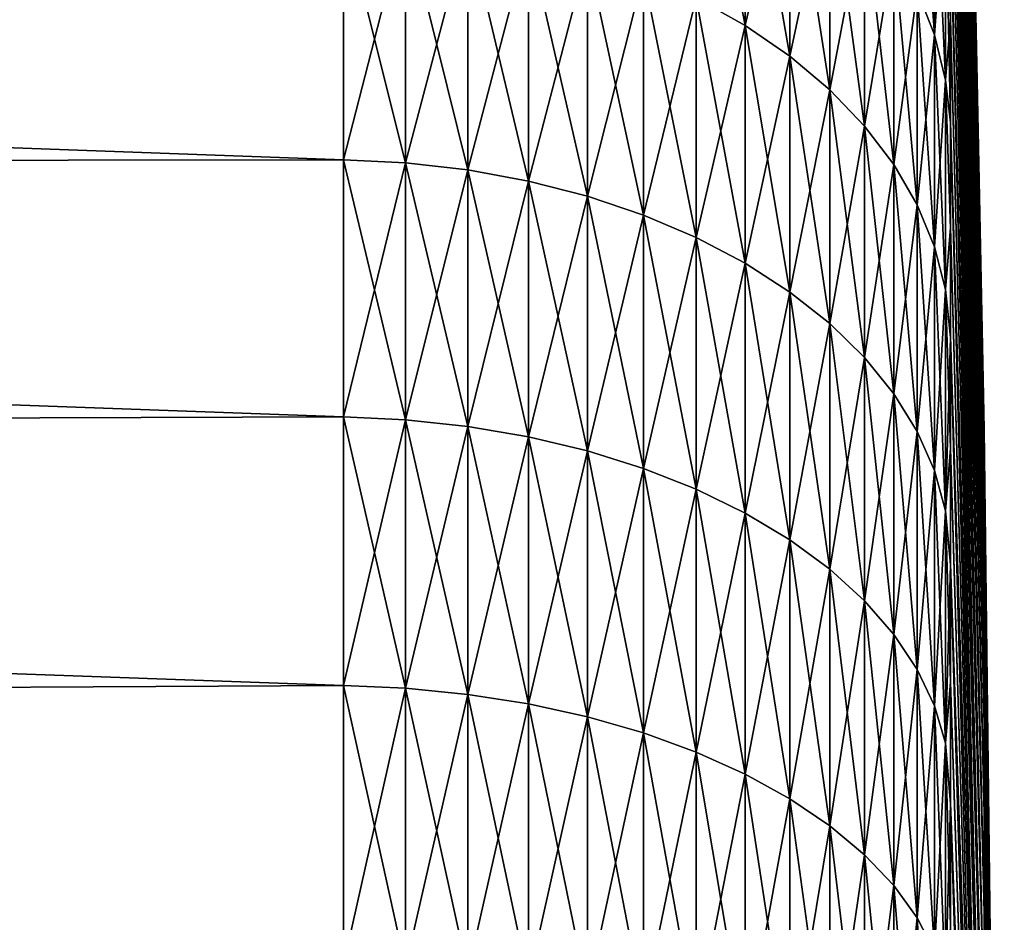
# Model space of a CAD drawing. Header units: metres. Extents: x -2 to 85, y -75 to 96.
# Tile 263 of 444: x 29.12 to 31.48, y -31.13 to -28.96. Entities that reach past the tile are written whole.
import ezdxf

# ---------------------------------------------------------------- set-up
doc = ezdxf.new("R2010")
doc.units = ezdxf.units.M
doc.layers.add('solid_20204500', color=7, linetype='CONTINUOUS')

msp = doc.modelspace()

# ---------------------------------------------------------------- linework, layer by layer
at = {"layer": 'solid_20204500'}
for points in [[(31.435064, -29.941954), (31.354048, -25.925304, -0.363259), (31.354048, -25.919838, 0.001616)], [(31.435064, -29.941954), (31.354048, -25.919838, 0.001616), (31.354048, -25.925394, 0.366489)], [(31.435064, -29.956656, -0.486533), (31.354048, -25.94179, -0.727802), (31.354048, -25.925304, -0.363259)], [(31.435064, -29.956656, -0.486533), (31.354048, -25.925304, -0.363259), (31.435064, -29.941954)], [(31.435064, -29.956656, 0.486533), (31.354048, -25.925394, 0.366489), (31.354048, -25.941969, 0.731029)], [(31.435064, -29.941954), (31.354048, -25.925394, 0.366489), (31.435064, -29.956656, 0.486533)], [(31.435064, -29.956656, -0.486533), (31.354048, -25.969278, -1.091681), (31.354048, -25.94179, -0.727802)], [(31.435064, -29.956656, 0.486533), (31.354048, -25.941969, 0.731029), (31.354048, -25.969547, 1.094901)], [(31.435064, -30.000706, -0.97129), (31.35405, -26.007746, -1.454564), (31.354048, -25.969278, -1.091681)], [(31.435064, -30.000706, -0.97129), (31.354048, -25.969278, -1.091681), (31.435064, -29.956656, -0.486533)], [(31.435064, -30.000706, 0.97129), (31.354048, -25.969547, 1.094901), (31.354048, -26.008102, 1.457774)], [(31.435064, -29.956656, 0.486533), (31.354048, -25.969547, 1.094901), (31.435064, -30.000706, 0.97129)], [(31.435064, -30.000706, 0.97129), (31.354048, -26.008102, 1.457774), (31.354048, -26.0576, 1.819318)], [(31.435064, -30.000706, -0.97129), (31.35405, -26.057156, -1.81612), (31.35405, -26.007746, -1.454564)], [(31.435064, -30.073946, 1.452503), (31.354048, -26.0576, 1.819318), (31.354048, -26.117996, 2.179201)], [(31.435064, -30.000706, 0.97129), (31.354048, -26.0576, 1.819318), (31.435064, -30.073946, 1.452503)], [(31.435064, -30.073946, -1.452503), (31.35405, -26.117462, -2.176018), (31.35405, -26.057156, -1.81612)], [(31.435064, -30.073946, -1.452503), (31.35405, -26.057156, -1.81612), (31.435064, -30.000706, -0.97129)], [(31.435064, -30.073946, 1.452503), (31.354048, -26.117996, 2.179201), (31.354048, -26.189234, 2.537096)], [(31.435064, -30.073946, -1.452503), (31.35405, -26.188612, -2.53393), (31.35405, -26.117462, -2.176018)], [(31.435064, -30.176105, 1.928417), (31.354048, -26.189234, 2.537096), (31.354048, -26.27125, 2.892675)], [(31.435064, -30.073946, 1.452503), (31.354048, -26.189234, 2.537096), (31.435064, -30.176105, 1.928417)], [(31.435064, -30.176105, -1.928417), (31.35405, -26.270542, -2.88953), (31.35405, -26.188612, -2.53393)], [(31.435064, -30.176105, -1.928417), (31.35405, -26.188612, -2.53393), (31.435064, -30.073946, -1.452503)], [(31.435064, -30.176105, 1.928417), (31.354048, -26.27125, 2.892675), (31.354048, -26.363968, 3.245616)], [(31.435064, -30.176105, -1.928417), (31.35405, -26.363173, -3.242493), (31.35405, -26.270542, -2.88953)], [(31.435064, -30.306814, 2.397293), (31.354048, -26.363968, 3.245616), (31.354048, -26.467304, 3.595595)], [(31.435064, -30.176105, 1.928417), (31.354048, -26.363968, 3.245616), (31.435064, -30.306814, 2.397293)], [(31.435064, -30.306814, -2.397293), (31.35405, -26.466423, -3.592497), (31.35405, -26.363173, -3.242493)], [(31.435064, -30.306814, -2.397293), (31.35405, -26.363173, -3.242493), (31.435064, -30.176105, -1.928417)], [(31.435064, -30.306814, 2.397293), (31.354048, -26.467304, 3.595595), (31.354048, -26.581165, 3.942293)], [(31.435064, -30.306814, -2.397293), (31.35405, -26.580198, -3.939223), (31.35405, -26.466423, -3.592497)], [(31.435064, -30.465595, 2.857423), (31.354048, -26.581165, 3.942293), (31.354048, -26.705444, 4.285393)], [(31.435064, -30.306814, 2.397293), (31.354048, -26.581165, 3.942293), (31.435064, -30.465595, 2.857423)], [(31.435064, -30.465595, -2.857423), (31.35405, -26.704395, -4.282354), (31.35405, -26.580198, -3.939223)], [(31.435064, -30.465595, -2.857423), (31.35405, -26.580198, -3.939223), (31.435064, -30.306814, -2.397293)], [(31.435064, -30.465595, 2.857423), (31.354048, -26.705444, 4.285393), (31.354048, -26.840031, 4.624584)], [(31.435064, -30.465595, -2.857423), (31.35405, -26.838898, -4.621578), (31.35405, -26.704395, -4.282354)], [(31.435064, -30.651869, 3.307125), (31.354048, -26.840031, 4.624584), (31.354048, -26.9848, 4.959554)], [(31.435064, -30.465595, 2.857423), (31.354048, -26.840031, 4.624584), (31.435064, -30.651869, 3.307125)], [(31.435064, -30.651869, -3.307125), (31.35405, -26.983585, -4.956583), (31.35405, -26.838898, -4.621578)], [(31.435064, -30.651869, -3.307125), (31.35405, -26.838898, -4.621578), (31.435064, -30.465595, -2.857423)], [(31.435064, -30.651869, 3.307125), (31.354048, -26.9848, 4.959554), (31.354046, -27.139622, 5.289999)], [(31.435064, -30.651869, -3.307125), (31.35405, -27.138325, -5.287067), (31.35405, -26.983585, -4.956583)], [(31.435064, -30.864954, 3.744761), (31.354046, -27.139622, 5.289999), (31.354046, -27.304352, 5.615618)], [(31.435064, -30.651869, 3.307125), (31.354046, -27.139622, 5.289999), (31.435064, -30.864954, 3.744761)], [(31.435064, -30.864954, -3.744761), (31.35405, -27.302977, -5.612725), (31.35405, -27.138325, -5.287067)], [(31.435064, -30.864954, -3.744761), (31.35405, -27.138325, -5.287067), (31.435064, -30.651869, -3.307125)], [(31.435064, -30.864954, 3.744761), (31.354046, -27.304352, 5.615618), (31.354046, -27.478844, 5.936111)], [(31.435064, -30.864954, -3.744761), (31.35405, -27.47739, -5.933262), (31.35405, -27.302977, -5.612725)], [(31.435064, -31.104074, 4.168732), (31.354046, -27.478844, 5.936111), (31.354046, -27.662935, 6.251189)], [(31.435064, -30.864954, 3.744761), (31.354046, -27.478844, 5.936111), (31.435064, -31.104074, 4.168732)], [(31.435064, -31.104074, -4.168732), (31.35405, -27.661404, -6.248384), (31.35405, -27.47739, -5.933262)], [(31.435064, -31.104074, -4.168732), (31.35405, -27.47739, -5.933262), (31.435064, -30.864954, -3.744761)], [(31.435064, -31.104074, 4.168732), (31.354046, -27.662935, 6.251189), (31.354046, -27.856461, 6.560562)], [(31.435064, -31.104074, -4.168732), (31.35405, -27.854853, -6.557805), (31.35405, -27.661404, -6.248384)], [(31.435064, -31.368359, 4.577492), (31.354046, -27.856461, 6.560562), (31.354046, -28.05924, 6.863949)], [(31.435064, -31.104074, 4.168732), (31.354046, -27.856461, 6.560562), (31.435064, -31.368359, 4.577492)], [(31.435064, -31.368359, -4.577492), (31.35405, -28.05756, -6.861241), (31.35405, -27.854853, -6.557805)], [(31.435064, -31.368359, -4.577492), (31.35405, -27.854853, -6.557805), (31.435064, -31.104074, -4.168732)], [(31.435064, -31.368359, 4.577492), (31.354046, -28.05924, 6.863949), (31.354046, -28.271093, 7.161072)], [(31.435064, -31.368359, -4.577492), (31.35405, -28.269339, -7.158417), (31.35405, -28.05756, -6.861241)], [(31.435064, -31.656839, 4.969549), (31.354046, -28.271093, 7.161072), (31.354046, -28.491821, 7.451661)], [(31.435064, -31.368359, 4.577492), (31.354046, -28.271093, 7.161072), (31.435064, -31.656839, 4.969549)], [(31.435064, -31.656839, -4.969549), (31.35405, -28.489998, -7.44906), (31.35405, -28.269339, -7.158417)], [(31.435064, -31.656839, -4.969549), (31.35405, -28.269339, -7.158417), (31.435064, -31.368359, -4.577492)], [(30.74312, -28.905672, -9.639314), (30.743124, -28.360577, -9.094214), (30.860893, -28.971666, -9.569363)], [(30.743124, -28.360577, -9.094214), (30.860897, -28.430527, -9.028219), (30.860893, -28.971666, -9.569363)], [(31.274393, -28.887793, -8.596814), (31.274399, -28.403341, -8.05244), (31.316059, -28.994156, -8.496466)], [(31.274399, -28.403341, -8.05244), (31.316063, -28.51536, -7.958446), (31.316059, -28.994156, -8.496466)], [(30.743172, -28.905672, 9.639581), (30.860943, -28.971666, 9.56963), (30.860945, -28.430527, 9.028486)], [(30.860893, -28.971666, -9.569363), (30.860897, -28.430527, -9.028219), (30.968325, -29.045506, -9.491099)], [(30.860897, -28.430527, -9.028219), (30.968328, -28.508791, -8.954381), (30.968325, -29.045506, -9.491099)], [(30.860945, -28.430527, 9.028486), (30.860943, -28.971666, 9.56963), (30.968376, -28.508791, 8.954648)], [(31.435064, -31.656839, 4.969549), (31.354046, -28.491821, 7.451661), (31.354046, -28.721228, 7.73545)], [(31.435064, -31.656839, -4.969549), (31.35405, -28.719334, -7.732906), (31.35405, -28.489998, -7.44906)], [(30.860943, -28.971666, 9.56963), (30.968374, -29.045506, 9.491365), (30.968376, -28.508791, 8.954648)], [(30.968325, -29.045506, -9.491099), (30.968328, -28.508791, -8.954381), (31.064312, -29.126429, -9.405327)], [(30.968328, -28.508791, -8.954381), (31.064316, -28.594564, -8.873459), (31.064312, -29.126429, -9.405327)], [(30.968376, -28.508791, 8.954648), (30.968374, -29.045506, 9.491365), (31.064363, -28.594564, 8.873725)], [(31.274439, -28.887793, 8.597079), (31.316105, -28.994154, 8.49673), (31.316107, -28.51536, 7.95871)], [(31.316059, -28.994156, -8.496466), (31.316063, -28.51536, -7.958446), (31.342707, -29.103041, -8.393739)], [(31.316063, -28.51536, -7.958446), (31.34271, -28.630033, -7.862223), (31.342707, -29.103041, -8.393739)], [(31.316107, -28.51536, 7.95871), (31.316105, -28.994154, 8.49673), (31.342752, -28.630033, 7.862487)], [(30.968374, -29.045506, 9.491365), (31.064362, -29.126429, 9.405592), (31.064363, -28.594564, 8.873725)], [(31.064312, -29.126429, -9.405327), (31.064316, -28.594564, -8.873459), (31.147867, -29.213604, -9.312926)], [(31.064316, -28.594564, -8.873459), (31.147873, -28.686964, -8.786284), (31.147867, -29.213604, -9.312926)], [(31.064363, -28.594564, 8.873725), (31.064362, -29.126429, 9.405592), (31.147919, -28.686964, 8.78655)], [(31.316105, -28.994154, 8.49673), (31.342752, -29.103041, 8.394003), (31.342752, -28.630033, 7.862487)], [(31.35405, -29.203196, -8.279177), (31.342707, -29.103041, -8.393739), (31.34271, -28.630033, -7.862223)], [(31.35405, -28.95714, -8.009696), (31.35405, -29.203196, -8.279177), (31.34271, -28.630033, -7.862223)], [(31.354046, -28.959101, 8.01218), (31.342752, -28.630033, 7.862487), (31.342752, -29.103041, 8.394003)], [(31.354046, -28.959101, 8.01218), (31.354046, -28.721228, 7.73545), (31.342752, -28.630033, 7.862487)], [(13.349999, -28.692514, 10.443992), (29.895063, -29.294537, 10.374872), (29.895065, -28.706022, 9.851143)], [(13.349999, -28.692514, 10.443992), (13.349999, -29.314995, 10.967086), (29.895063, -29.294537, 10.374872)], [(13.349999, -28.692556, -10.443916), (29.895023, -28.705957, -9.851084), (29.89502, -29.294472, -10.37482)], [(13.349999, -29.315035, -10.967005), (13.349999, -28.692556, -10.443916), (29.89502, -29.294472, -10.37482)], [(29.89502, -29.294472, -10.37482), (29.895023, -28.705957, -9.851084), (30.044489, -29.301899, -10.365881)], [(29.895023, -28.705957, -9.851084), (30.044495, -28.713886, -9.842591), (30.044489, -29.301899, -10.365881)], [(29.895065, -28.706022, 9.851143), (29.895063, -29.294537, 10.374872), (30.044548, -28.713886, 9.842862)], [(31.064362, -29.126429, 9.405592), (31.147917, -29.213604, 9.313191), (31.147919, -28.686964, 8.78655)], [(31.147867, -29.213604, -9.312926), (31.147873, -28.686964, -8.786284), (31.218134, -29.306135, -9.214849)], [(31.147873, -28.686964, -8.786284), (31.21814, -28.785044, -8.693752), (31.218134, -29.306135, -9.214849)], [(31.147919, -28.686964, 8.78655), (31.147917, -29.213604, 9.313191), (31.218185, -28.785044, 8.694017)], [(29.895063, -29.294537, 10.374872), (30.044544, -29.301897, 10.366152), (30.044548, -28.713886, 9.842862)], [(30.044489, -29.301899, -10.365881), (30.044495, -28.713886, -9.842591), (30.194143, -29.319176, -10.345291)], [(30.044495, -28.713886, -9.842591), (30.194149, -28.732332, -9.823041), (30.194143, -29.319176, -10.345291)], [(30.044548, -28.713886, 9.842862), (30.044544, -29.301897, 10.366152), (30.194202, -28.732332, 9.823311)], [(30.044544, -29.301897, 10.366152), (30.194199, -29.319176, 10.345561), (30.194202, -28.732332, 9.823311)], [(30.194143, -29.319176, -10.345291), (30.194149, -28.732332, -9.823041), (30.340309, -29.346104, -10.313201)], [(30.194149, -28.732332, -9.823041), (30.340313, -28.76108, -9.79257), (30.340309, -29.346104, -10.313201)], [(30.194202, -28.732332, 9.823311), (30.194199, -29.319176, 10.345561), (30.340366, -28.76108, 9.79284)], [(31.435064, -31.968466, 5.343473), (31.354046, -28.721228, 7.73545), (31.354046, -28.959101, 8.01218)], [(31.435064, -31.656839, 4.969549), (31.354046, -28.721228, 7.73545), (31.435064, -31.968466, 5.343473)], [(31.435064, -31.968466, -5.343473), (31.35405, -28.95714, -8.009696), (31.35405, -28.719334, -7.732906)], [(31.435064, -31.968466, -5.343473), (31.35405, -28.719334, -7.732906), (31.435064, -31.656839, -4.969549)], [(30.194199, -29.319176, 10.345561), (30.340364, -29.346104, 10.31347), (30.340366, -28.76108, 9.79284)], [(30.340309, -29.346104, -10.313201), (30.340313, -28.76108, -9.79257), (30.481482, -29.382404, -10.269939)], [(30.340313, -28.76108, -9.79257), (30.481485, -28.799833, -9.751493), (30.481482, -29.382404, -10.269939)], [(30.340366, -28.76108, 9.79284), (30.340364, -29.346104, 10.31347), (30.481539, -28.799833, 9.751762)], [(30.340364, -29.346104, 10.31347), (30.481537, -29.382404, 10.270208), (30.481539, -28.799833, 9.751762)], [(30.481482, -29.382404, -10.269939), (30.481485, -28.799833, -9.751493), (30.616211, -29.427704, -10.215953)], [(30.481485, -28.799833, -9.751493), (30.616217, -28.848196, -9.700233), (30.616211, -29.427704, -10.215953)], [(30.481539, -28.799833, 9.751762), (30.481537, -29.382404, 10.270208), (30.616268, -28.848196, 9.7005)], [(31.147917, -29.213604, 9.313191), (31.218184, -29.306135, 9.215114), (31.218185, -28.785044, 8.694017)], [(31.218134, -29.306135, -9.214849), (31.21814, -28.785044, -8.693752), (31.274389, -29.403074, -9.1121)], [(31.21814, -28.785044, -8.693752), (31.274393, -28.887793, -8.596814), (31.274389, -29.403074, -9.1121)], [(31.218185, -28.785044, 8.694017), (31.218184, -29.306135, 9.215114), (31.274439, -28.887793, 8.597079)], [(30.481537, -29.382404, 10.270208), (30.616266, -29.427704, 10.216222), (30.616268, -28.848196, 9.7005)], [(30.616211, -29.427704, -10.215953), (30.616217, -28.848196, -9.700233), (30.743114, -29.481541, -10.151795)], [(30.616217, -28.848196, -9.700233), (30.74312, -28.905672, -9.639314), (30.743114, -29.481541, -10.151795)], [(30.616268, -28.848196, 9.7005), (30.616266, -29.427704, 10.216222), (30.743172, -28.905672, 9.639581)], [(31.218184, -29.306135, 9.215114), (31.274437, -29.403074, 9.112365), (31.274439, -28.887793, 8.597079)], [(31.274389, -29.403074, -9.1121), (31.274393, -28.887793, -8.596814), (31.316055, -29.503422, -9.005736)], [(31.274393, -28.887793, -8.596814), (31.316059, -28.994156, -8.496466), (31.316055, -29.503422, -9.005736)], [(31.274439, -28.887793, 8.597079), (31.274437, -29.403074, 9.112365), (31.316105, -28.994154, 8.49673)], [(30.616266, -29.427704, 10.216222), (30.74317, -29.481541, 10.152063), (30.743172, -28.905672, 9.639581)], [(30.743114, -29.481541, -10.151795), (30.74312, -28.905672, -9.639314), (30.860888, -29.543356, -10.078126)], [(30.74312, -28.905672, -9.639314), (30.860893, -28.971666, -9.569363), (30.860888, -29.543356, -10.078126)], [(30.743172, -28.905672, 9.639581), (30.74317, -29.481541, 10.152063), (30.860943, -28.971666, 9.56963)], [(31.354046, -29.205223, 8.2816), (31.354046, -28.959101, 8.01218), (31.342752, -29.103041, 8.394003)], [(31.435064, -31.968466, 5.343473), (31.354046, -28.959101, 8.01218), (31.354046, -29.205223, 8.2816)], [(31.435064, -31.968466, -5.343473), (31.35405, -29.203196, -8.279177), (31.35405, -28.95714, -8.009696)], [(30.74317, -29.481541, 10.152063), (30.860941, -29.543356, 10.078393), (30.860943, -28.971666, 9.56963)], [(30.860888, -29.543356, -10.078126), (30.860893, -28.971666, -9.569363), (30.968319, -29.61252, -9.995702)], [(30.860893, -28.971666, -9.569363), (30.968325, -29.045506, -9.491099), (30.968319, -29.61252, -9.995702)], [(30.860943, -28.971666, 9.56963), (30.860941, -29.543356, 10.078393), (30.968374, -29.045506, 9.491365)], [(31.274437, -29.403074, 9.112365), (31.316103, -29.503422, 9.006001), (31.316105, -28.994154, 8.49673)], [(31.316055, -29.503422, -9.005736), (31.316059, -28.994156, -8.496466), (31.342703, -29.60615, -8.896852)], [(31.316059, -28.994156, -8.496466), (31.342707, -29.103041, -8.393739), (31.342703, -29.60615, -8.896852)], [(31.316105, -28.994154, 8.49673), (31.316103, -29.503422, 9.006001), (31.342752, -29.103041, 8.394003)], [(30.860941, -29.543356, 10.078393), (30.968372, -29.61252, 9.995968), (30.968374, -29.045506, 9.491365)], [(30.968319, -29.61252, -9.995702), (30.968325, -29.045506, -9.491099), (31.064306, -29.688318, -9.905369)], [(30.968325, -29.045506, -9.491099), (31.064312, -29.126429, -9.405327), (31.064306, -29.688318, -9.905369)], [(30.968374, -29.045506, 9.491365), (30.968372, -29.61252, 9.995968), (31.064362, -29.126429, 9.405592)], [(31.316103, -29.503422, 9.006001), (31.342751, -29.60615, 8.897117), (31.342752, -29.103041, 8.394003)], [(31.35405, -29.457279, -8.541101), (31.342703, -29.60615, -8.896852), (31.342707, -29.103041, -8.393739)], [(31.35405, -29.203196, -8.279177), (31.35405, -29.457279, -8.541101), (31.342707, -29.103041, -8.393739)], [(31.354046, -29.45937, 8.543463), (31.342752, -29.103041, 8.394003), (31.342751, -29.60615, 8.897117)], [(31.354046, -29.45937, 8.543463), (31.354046, -29.205223, 8.2816), (31.342752, -29.103041, 8.394003)], [(30.968372, -29.61252, 9.995968), (31.06436, -29.688318, 9.905635), (31.064362, -29.126429, 9.405592)], [(31.064306, -29.688318, -9.905369), (31.064312, -29.126429, -9.405327), (31.147863, -29.769974, -9.808056)], [(31.064312, -29.126429, -9.405327), (31.147867, -29.213604, -9.312926), (31.147863, -29.769974, -9.808056)], [(31.064362, -29.126429, 9.405592), (31.06436, -29.688318, 9.905635), (31.147917, -29.213604, 9.313191)], [(31.435064, -32.302101, 5.697899), (31.354046, -29.205223, 8.2816), (31.354046, -29.45937, 8.543463)], [(31.435064, -31.968466, 5.343473), (31.354046, -29.205223, 8.2816), (31.435064, -32.302101, 5.697899)], [(31.435064, -32.302101, -5.697899), (31.35405, -29.457279, -8.541101), (31.35405, -29.203196, -8.279177)], [(31.435064, -32.302101, -5.697899), (31.35405, -29.203196, -8.279177), (31.435064, -31.968466, -5.343473)], [(31.06436, -29.688318, 9.905635), (31.147915, -29.769974, 9.808322), (31.147917, -29.213604, 9.313191)], [(31.147863, -29.769974, -9.808056), (31.147867, -29.213604, -9.312926), (31.21813, -29.856646, -9.704763)], [(31.147867, -29.213604, -9.312926), (31.218134, -29.306135, -9.214849), (31.21813, -29.856646, -9.704763)], [(31.147917, -29.213604, 9.313191), (31.147915, -29.769974, 9.808322), (31.218184, -29.306135, 9.215114)], [(13.349999, -29.315035, -10.967005), (29.89502, -29.294472, -10.37482), (29.895016, -29.912445, -10.86345)], [(13.349999, -29.314995, 10.967086), (29.89506, -29.912508, 10.863496), (29.895063, -29.294537, 10.374872)], [(29.895016, -29.912445, -10.86345), (29.89502, -29.294472, -10.37482), (30.044485, -29.919342, -10.854095)], [(29.89502, -29.294472, -10.37482), (30.044489, -29.301899, -10.365881), (30.044485, -29.919342, -10.854095)], [(29.895063, -29.294537, 10.374872), (29.89506, -29.912508, 10.863496), (30.044544, -29.301897, 10.366152)], [(29.89506, -29.912508, 10.863496), (30.044542, -29.919342, 10.854366), (30.044544, -29.301897, 10.366152)], [(30.044485, -29.919342, -10.854095), (30.044489, -29.301899, -10.365881), (30.194139, -29.935394, -10.832536)], [(30.044489, -29.301899, -10.365881), (30.194143, -29.319176, -10.345291), (30.194139, -29.935394, -10.832536)], [(30.044544, -29.301897, 10.366152), (30.044542, -29.919342, 10.854366), (30.194199, -29.319176, 10.345561)], [(13.349999, -29.314995, 10.967086), (13.349999, -29.966812, 11.453133), (29.89506, -29.912508, 10.863496)], [(13.349999, -29.96685, -11.453046), (13.349999, -29.315035, -10.967005), (29.895016, -29.912445, -10.86345)], [(30.044542, -29.919342, 10.854366), (30.194197, -29.935394, 10.832806), (30.194199, -29.319176, 10.345561)], [(30.194139, -29.935394, -10.832536), (30.194143, -29.319176, -10.345291), (30.340303, -29.960409, -10.798934)], [(30.194143, -29.319176, -10.345291), (30.340309, -29.346104, -10.313201), (30.340303, -29.960409, -10.798934)], [(30.194199, -29.319176, 10.345561), (30.194197, -29.935394, 10.832806), (30.340364, -29.346104, 10.31347)], [(31.147915, -29.769974, 9.808322), (31.218182, -29.856646, 9.705029), (31.218184, -29.306135, 9.215114)], [(31.21813, -29.856646, -9.704763), (31.218134, -29.306135, -9.214849), (31.274385, -29.947447, -9.596553)], [(31.218134, -29.306135, -9.214849), (31.274389, -29.403074, -9.1121), (31.274385, -29.947447, -9.596553)], [(31.218184, -29.306135, 9.215114), (31.218182, -29.856646, 9.705029), (31.274437, -29.403074, 9.112365)], [(30.194197, -29.935394, 10.832806), (30.340361, -29.960409, 10.799204), (30.340364, -29.346104, 10.31347)], [(30.340303, -29.960409, -10.798934), (30.340309, -29.346104, -10.313201), (30.481476, -29.994133, -10.753635)], [(30.340309, -29.346104, -10.313201), (30.481482, -29.382404, -10.269939), (30.481476, -29.994133, -10.753635)], [(30.340364, -29.346104, 10.31347), (30.340361, -29.960409, 10.799204), (30.481537, -29.382404, 10.270208)], [(30.340361, -29.960409, 10.799204), (30.481533, -29.994133, 10.753904), (30.481537, -29.382404, 10.270208)], [(30.481476, -29.994133, -10.753635), (30.481482, -29.382404, -10.269939), (30.616207, -30.036219, -10.697106)], [(30.481482, -29.382404, -10.269939), (30.616211, -29.427704, -10.215953), (30.616207, -30.036219, -10.697106)], [(30.481537, -29.382404, 10.270208), (30.481533, -29.994133, 10.753904), (30.616266, -29.427704, 10.216222)], [(31.218182, -29.856646, 9.705029), (31.274435, -29.947447, 9.596817), (31.274437, -29.403074, 9.112365)], [(31.274385, -29.947447, -9.596553), (31.274389, -29.403074, -9.1121), (31.31605, -30.041441, -9.484535)], [(31.274389, -29.403074, -9.1121), (31.316055, -29.503422, -9.005736), (31.31605, -30.041441, -9.484535)], [(31.274437, -29.403074, 9.112365), (31.274435, -29.947447, 9.596817), (31.316103, -29.503422, 9.006001)], [(30.481533, -29.994133, 10.753904), (30.616264, -30.036219, 10.697374), (30.616266, -29.427704, 10.216222)], [(30.616207, -30.036219, -10.697106), (30.616211, -29.427704, -10.215953), (30.743111, -30.086231, -10.629928)], [(30.616211, -29.427704, -10.215953), (30.743114, -29.481541, -10.151795), (30.743111, -30.086231, -10.629928)], [(30.616266, -29.427704, 10.216222), (30.616264, -30.036219, 10.697374), (30.74317, -29.481541, 10.152063)], [(31.35405, -29.457279, -8.541101), (31.35405, -29.719158, -8.795232), (31.342703, -29.60615, -8.896852)], [(31.354046, -29.721312, 8.79753), (31.354046, -29.45937, 8.543463), (31.342751, -29.60615, 8.897117)], [(31.435064, -32.302101, 5.697899), (31.354046, -29.45937, 8.543463), (31.354046, -29.721312, 8.79753)], [(31.435064, -32.302101, -5.697899), (31.35405, -29.719158, -8.795232), (31.35405, -29.457279, -8.541101)], [(30.616264, -30.036219, 10.697374), (30.743166, -30.086231, 10.630195), (30.74317, -29.481541, 10.152063)], [(30.743111, -30.086231, -10.629928), (30.743114, -29.481541, -10.151795), (30.860884, -30.14366, -10.552788)], [(30.743114, -29.481541, -10.151795), (30.860888, -29.543356, -10.078126), (30.860884, -30.14366, -10.552788)], [(30.74317, -29.481541, 10.152063), (30.743166, -30.086231, 10.630195), (30.860941, -29.543356, 10.078393)], [(31.274435, -29.947447, 9.596817), (31.316101, -30.041441, 9.484799), (31.316103, -29.503422, 9.006001)], [(31.31605, -30.041441, -9.484535), (31.316055, -29.503422, -9.005736), (31.342697, -30.137663, -9.369862)], [(31.316055, -29.503422, -9.005736), (31.342703, -29.60615, -8.896852), (31.342697, -30.137663, -9.369862)], [(31.316103, -29.503422, 9.006001), (31.316101, -30.041441, 9.484799), (31.342751, -29.60615, 8.897117)], [(30.743166, -30.086231, 10.630195), (30.860939, -30.14366, 10.553055), (30.860941, -29.543356, 10.078393)], [(30.860884, -30.14366, -10.552788), (30.860888, -29.543356, -10.078126), (30.968315, -30.207914, -10.466481)], [(30.860888, -29.543356, -10.078126), (30.968319, -29.61252, -9.995702), (30.968315, -30.207914, -10.466481)], [(30.860941, -29.543356, 10.078393), (30.860939, -30.14366, 10.553055), (30.968372, -29.61252, 9.995968)], [(31.316101, -30.041441, 9.484799), (31.342749, -30.137663, 9.370126), (31.342751, -29.60615, 8.897117)], [(31.35405, -29.988592, -9.041337), (31.342697, -30.137663, -9.369862), (31.342703, -29.60615, -8.896852)], [(31.35405, -29.719158, -8.795232), (31.35405, -29.988592, -9.041337), (31.342703, -29.60615, -8.896852)], [(31.354046, -29.721312, 8.79753), (31.342751, -29.60615, 8.897117), (31.342749, -30.137663, 9.370126)], [(30.860939, -30.14366, 10.553055), (30.96837, -30.207914, 10.466747), (30.968372, -29.61252, 9.995968)], [(30.968315, -30.207914, -10.466481), (30.968319, -29.61252, -9.995702), (31.064302, -30.278332, -10.371894)], [(30.968319, -29.61252, -9.995702), (31.064306, -29.688318, -9.905369), (31.064302, -30.278332, -10.371894)], [(30.968372, -29.61252, 9.995968), (30.96837, -30.207914, 10.466747), (31.06436, -29.688318, 9.905635)], [(30.96837, -30.207914, 10.466747), (31.064358, -30.278332, 10.37216), (31.06436, -29.688318, 9.905635)], [(31.064302, -30.278332, -10.371894), (31.064306, -29.688318, -9.905369), (31.147858, -30.354191, -10.269999)], [(31.064306, -29.688318, -9.905369), (31.147863, -29.769974, -9.808056), (31.147858, -30.354191, -10.269999)], [(31.06436, -29.688318, 9.905635), (31.064358, -30.278332, 10.37216), (31.147915, -29.769974, 9.808322)], [(31.354046, -29.990807, 9.04357), (31.354046, -29.721312, 8.79753), (31.342749, -30.137663, 9.370126)], [(31.435064, -32.656528, 6.031534), (31.354046, -29.721312, 8.79753), (31.354046, -29.990807, 9.04357)], [(31.435064, -32.302101, 5.697899), (31.354046, -29.721312, 8.79753), (31.435064, -32.656528, 6.031534)], [(31.435064, -32.656528, -6.031534), (31.35405, -29.988592, -9.041337), (31.35405, -29.719158, -8.795232)], [(31.435064, -32.656528, -6.031534), (31.35405, -29.719158, -8.795232), (31.435064, -32.302101, -5.697899)], [(31.064358, -30.278332, 10.37216), (31.147913, -30.354191, 10.270264), (31.147915, -29.769974, 9.808322)], [(31.147858, -30.354191, -10.269999), (31.147863, -29.769974, -9.808056), (31.218124, -30.434711, -10.161841)], [(31.147863, -29.769974, -9.808056), (31.21813, -29.856646, -9.704763), (31.218124, -30.434711, -10.161841)], [(31.147915, -29.769974, 9.808322), (31.147913, -30.354191, 10.270264), (31.218182, -29.856646, 9.705029)], [(31.147913, -30.354191, 10.270264), (31.21818, -30.434711, 10.162107), (31.218182, -29.856646, 9.705029)], [(31.218124, -30.434711, -10.161841), (31.21813, -29.856646, -9.704763), (31.27438, -30.519066, -10.048533)], [(31.21813, -29.856646, -9.704763), (31.274385, -29.947447, -9.596553), (31.27438, -30.519066, -10.048533)], [(31.218182, -29.856646, 9.705029), (31.21818, -30.434711, 10.162107), (31.274435, -29.947447, 9.596817)], [(13.349999, -29.96685, -11.453046), (29.895016, -29.912445, -10.86345), (29.89501, -30.557783, -11.315321)], [(13.349999, -29.966812, 11.453133), (29.895058, -30.557846, 11.315361), (29.89506, -29.912508, 10.863496)], [(29.89501, -30.557783, -11.315321), (29.895016, -29.912445, -10.86345), (30.044479, -30.564129, -11.305583)], [(29.895016, -29.912445, -10.86345), (30.044485, -29.919342, -10.854095), (30.044479, -30.564129, -11.305583)], [(29.89506, -29.912508, 10.863496), (29.895058, -30.557846, 11.315361), (30.044542, -29.919342, 10.854366)], [(29.895058, -30.557846, 11.315361), (30.04454, -30.564129, 11.305854), (30.044542, -29.919342, 10.854366)], [(30.044479, -30.564129, -11.305583), (30.044485, -29.919342, -10.854095), (30.194134, -30.578899, -11.283126)], [(30.044485, -29.919342, -10.854095), (30.194139, -29.935394, -10.832536), (30.194134, -30.578899, -11.283126)], [(30.044542, -29.919342, 10.854366), (30.04454, -30.564129, 11.305854), (30.194197, -29.935394, 10.832806)], [(30.04454, -30.564129, 11.305854), (30.194195, -30.578899, 11.283397), (30.194197, -29.935394, 10.832806)], [(30.194134, -30.578899, -11.283126), (30.194139, -29.935394, -10.832536), (30.340298, -30.601919, -11.248127)], [(30.194139, -29.935394, -10.832536), (30.340303, -29.960409, -10.798934), (30.340298, -30.601919, -11.248127)], [(30.194197, -29.935394, 10.832806), (30.194195, -30.578899, 11.283397), (30.340361, -29.960409, 10.799204)], [(30.194195, -30.578899, 11.283397), (30.340359, -30.601919, 11.248397), (30.340361, -29.960409, 10.799204)], [(30.340298, -30.601919, -11.248127), (30.340303, -29.960409, -10.798934), (30.481472, -30.632952, -11.200945)], [(30.340303, -29.960409, -10.798934), (30.481476, -29.994133, -10.753635), (30.481472, -30.632952, -11.200945)], [(30.340361, -29.960409, 10.799204), (30.340359, -30.601919, 11.248397), (30.481533, -29.994133, 10.753904)], [(31.21818, -30.434711, 10.162107), (31.274433, -30.519066, 10.048799), (31.274435, -29.947447, 9.596817)], [(31.27438, -30.519066, -10.048533), (31.274385, -29.947447, -9.596553), (31.316046, -30.606386, -9.93124)], [(31.274385, -29.947447, -9.596553), (31.31605, -30.041441, -9.484535), (31.316046, -30.606386, -9.93124)], [(31.274435, -29.947447, 9.596817), (31.274433, -30.519066, 10.048799), (31.316101, -30.041441, 9.484799)], [(31.435064, -29.941954), (31.483782, -33.972858), (31.483782, -33.980206, -0.243153)], [(31.435064, -29.941954), (31.435064, -29.956656, 0.486533), (31.483782, -33.972858)], [(31.435064, -29.956656, -0.486533), (31.435064, -29.941954), (31.483782, -33.980206, -0.243153)], [(31.435064, -29.956656, 0.486533), (31.483782, -33.980206, 0.243153), (31.483782, -33.972858)], [(31.435064, -29.956656, 0.486533), (31.435064, -30.000706, 0.97129), (31.483782, -33.980206, 0.243153)], [(31.435064, -29.956656, -0.486533), (31.483782, -33.980206, -0.243153), (31.483782, -34.00222, -0.485418)], [(31.435064, -30.000706, -0.97129), (31.435064, -29.956656, -0.486533), (31.483782, -34.00222, -0.485418)], [(13.349999, -29.966812, 11.453133), (13.349999, -30.645767, 11.90049), (29.895058, -30.557846, 11.315361)], [(13.35, -30.645802, -11.900398), (13.349999, -29.96685, -11.453046), (29.89501, -30.557783, -11.315321)], [(30.340359, -30.601919, 11.248397), (30.481531, -30.632952, 11.201214), (30.481533, -29.994133, 10.753904)], [(30.481472, -30.632952, -11.200945), (30.481476, -29.994133, -10.753635), (30.616201, -30.671679, -11.142064)], [(30.481476, -29.994133, -10.753635), (30.616207, -30.036219, -10.697106), (30.616201, -30.671679, -11.142064)], [(30.481533, -29.994133, 10.753904), (30.481531, -30.632952, 11.201214), (30.616264, -30.036219, 10.697374)], [(31.35405, -29.988592, -9.041337), (31.35405, -30.265339, -9.279192), (31.342697, -30.137663, -9.369862)], [(31.354046, -30.267609, 9.281356), (31.354046, -29.990807, 9.04357), (31.342749, -30.137663, 9.370126)], [(31.435064, -32.656528, 6.031534), (31.354046, -29.990807, 9.04357), (31.354046, -30.267609, 9.281356)], [(31.435064, -32.656528, -6.031534), (31.35405, -30.265339, -9.279192), (31.35405, -29.988592, -9.041337)], [(31.435064, -30.000706, 0.97129), (31.483782, -34.00222, 0.485418), (31.483782, -33.980206, 0.243153)], [(31.435064, -30.000706, 0.97129), (31.435064, -30.073946, 1.452503), (31.483782, -34.00222, 0.485418)], [(31.435064, -30.000706, -0.97129), (31.483782, -34.00222, -0.485418), (31.483782, -34.038826, -0.725912)], [(31.435064, -30.073946, -1.452503), (31.435064, -30.000706, -0.97129), (31.483782, -34.038826, -0.725912)], [(30.481531, -30.632952, 11.201214), (30.616261, -30.671679, 11.142332), (30.616264, -30.036219, 10.697374)], [(30.616201, -30.671679, -11.142064), (30.616207, -30.036219, -10.697106), (30.743105, -30.717701, -11.07209)], [(30.616207, -30.036219, -10.697106), (30.743111, -30.086231, -10.629928), (30.743105, -30.717701, -11.07209)], [(30.616264, -30.036219, 10.697374), (30.616261, -30.671679, 11.142332), (30.743166, -30.086231, 10.630195)], [(31.274433, -30.519066, 10.048799), (31.316099, -30.606386, 9.931504), (31.316101, -30.041441, 9.484799)], [(31.316046, -30.606386, -9.93124), (31.31605, -30.041441, -9.484535), (31.342693, -30.69578, -9.811166)], [(31.31605, -30.041441, -9.484535), (31.342697, -30.137663, -9.369862), (31.342693, -30.69578, -9.811166)], [(31.316101, -30.041441, 9.484799), (31.316099, -30.606386, 9.931504), (31.342749, -30.137663, 9.370126)], [(31.435064, -30.073946, 1.452503), (31.483782, -34.038826, 0.725912), (31.483782, -34.00222, 0.485418)], [(31.435064, -30.073946, 1.452503), (31.435064, -30.176105, 1.928417), (31.483782, -34.038826, 0.725912)], [(31.435064, -30.073946, -1.452503), (31.483782, -34.038826, -0.725912), (31.483782, -34.089882, -0.963758)], [(31.435064, -30.176105, -1.928417), (31.435064, -30.073946, -1.452503), (31.483782, -34.089882, -0.963758)], [(30.616261, -30.671679, 11.142332), (30.743164, -30.717701, 11.072358), (30.743166, -30.086231, 10.630195)], [(30.743105, -30.717701, -11.07209), (30.743111, -30.086231, -10.629928), (30.860878, -30.770548, -10.991742)], [(30.743111, -30.086231, -10.629928), (30.860884, -30.14366, -10.552788), (30.860878, -30.770548, -10.991742)], [(30.743166, -30.086231, 10.630195), (30.743164, -30.717701, 11.072358), (30.860939, -30.14366, 10.553055)], [(30.743164, -30.717701, 11.072358), (30.860937, -30.770548, 10.992009), (30.860939, -30.14366, 10.553055)], [(30.860878, -30.770548, -10.991742), (30.860884, -30.14366, -10.552788), (30.968309, -30.829674, -10.901846)], [(30.860884, -30.14366, -10.552788), (30.968315, -30.207914, -10.466481), (30.968309, -30.829674, -10.901846)], [(30.860939, -30.14366, 10.553055), (30.860937, -30.770548, 10.992009), (30.96837, -30.207914, 10.466747)], [(31.316099, -30.606386, 9.931504), (31.342745, -30.69578, 9.81143), (31.342749, -30.137663, 9.370126)], [(31.35405, -30.549143, -9.50858), (31.342693, -30.69578, -9.811166), (31.342697, -30.137663, -9.369862)], [(31.35405, -30.265339, -9.279192), (31.35405, -30.549143, -9.50858), (31.342697, -30.137663, -9.369862)], [(31.354046, -30.267609, 9.281356), (31.342749, -30.137663, 9.370126), (31.342745, -30.69578, 9.81143)], [(31.435064, -30.176105, 1.928417), (31.483782, -34.089882, 0.963758), (31.483782, -34.038826, 0.725912)], [(31.435064, -30.176105, 1.928417), (31.435064, -30.306814, 2.397293), (31.483782, -34.089882, 0.963758)], [(31.435064, -30.176105, -1.928417), (31.483782, -34.089882, -0.963758), (31.483782, -34.155205, -1.198087)], [(31.435064, -30.306814, -2.397293), (31.435064, -30.176105, -1.928417), (31.483782, -34.155205, -1.198087)], [(30.860937, -30.770548, 10.992009), (30.968369, -30.829674, 10.902112), (30.96837, -30.207914, 10.466747)], [(30.968309, -30.829674, -10.901846), (30.968315, -30.207914, -10.466481), (31.064297, -30.894472, -10.803325)], [(30.968315, -30.207914, -10.466481), (31.064302, -30.278332, -10.371894), (31.064297, -30.894472, -10.803325)], [(30.96837, -30.207914, 10.466747), (30.968369, -30.829674, 10.902112), (31.064358, -30.278332, 10.37216)], [(31.354046, -30.551468, 9.510674), (31.354046, -30.267609, 9.281356), (31.342745, -30.69578, 9.81143)], [(31.435064, -33.030449, 6.343161), (31.354046, -30.267609, 9.281356), (31.354046, -30.551468, 9.510674)], [(31.435064, -32.656528, 6.031534), (31.354046, -30.267609, 9.281356), (31.435064, -33.030449, 6.343161)], [(31.435064, -33.030449, -6.343161), (31.35405, -30.549143, -9.50858), (31.35405, -30.265339, -9.279192)], [(31.435064, -33.030449, -6.343161), (31.35405, -30.265339, -9.279192), (31.435064, -32.656528, -6.031534)], [(30.968369, -30.829674, 10.902112), (31.064354, -30.894472, 10.80359), (31.064358, -30.278332, 10.37216)], [(31.064297, -30.894472, -10.803325), (31.064302, -30.278332, -10.371894), (31.147854, -30.964279, -10.69719)], [(31.064302, -30.278332, -10.371894), (31.147858, -30.354191, -10.269999), (31.147854, -30.964279, -10.69719)], [(31.064358, -30.278332, 10.37216), (31.064354, -30.894472, 10.80359), (31.147913, -30.354191, 10.270264)], [(31.435064, -30.306814, 2.397293), (31.483782, -34.155205, 1.198087), (31.483782, -34.089882, 0.963758)], [(31.435064, -30.306814, 2.397293), (31.435064, -30.465595, 2.857423), (31.483782, -34.155205, 1.198087)], [(31.435064, -30.306814, -2.397293), (31.483782, -34.155205, -1.198087), (31.483782, -34.234558, -1.428044)], [(31.435064, -30.465595, -2.857423), (31.435064, -30.306814, -2.397293), (31.483782, -34.234558, -1.428044)], [(31.064354, -30.894472, 10.80359), (31.147911, -30.964279, 10.697455), (31.147913, -30.354191, 10.270264)], [(31.147854, -30.964279, -10.69719), (31.147858, -30.354191, -10.269999), (31.218121, -31.038374, -10.584534)], [(31.147858, -30.354191, -10.269999), (31.218124, -30.434711, -10.161841), (31.218121, -31.038374, -10.584534)], [(31.147913, -30.354191, 10.270264), (31.147911, -30.964279, 10.697455), (31.21818, -30.434711, 10.162107)], [(31.147911, -30.964279, 10.697455), (31.218176, -31.038374, 10.584799), (31.21818, -30.434711, 10.162107)], [(31.218121, -31.038374, -10.584534), (31.218124, -30.434711, -10.161841), (31.274376, -31.115997, -10.466514)], [(31.218124, -30.434711, -10.161841), (31.27438, -30.519066, -10.048533), (31.274376, -31.115997, -10.466514)], [(31.21818, -30.434711, 10.162107), (31.218176, -31.038374, 10.584799), (31.274433, -30.519066, 10.048799)], [(31.435064, -30.465595, 2.857423), (31.483782, -34.234558, 1.428044), (31.483782, -34.155205, 1.198087)], [(31.435064, -30.465595, 2.857423), (31.435064, -30.651869, 3.307125), (31.483782, -34.234558, 1.428044)], [(31.435064, -30.465595, -2.857423), (31.483782, -34.234558, -1.428044), (31.483782, -34.327652, -1.65279)], [(31.435064, -30.651869, -3.307125), (31.435064, -30.465595, -2.857423), (31.483782, -34.327652, -1.65279)], [(31.218176, -31.038374, 10.584799), (31.274431, -31.115997, 10.466778), (31.274433, -30.519066, 10.048799)], [(31.274376, -31.115997, -10.466514), (31.27438, -30.519066, -10.048533), (31.31604, -31.196352, -10.344341)], [(31.27438, -30.519066, -10.048533), (31.316046, -30.606386, -9.93124), (31.31604, -31.196352, -10.344341)], [(31.274433, -30.519066, 10.048799), (31.274431, -31.115997, 10.466778), (31.316099, -30.606386, 9.931504)], [(31.35405, -30.549143, -9.50858), (31.35405, -30.839746, -9.729292), (31.342693, -30.69578, -9.811166)], [(31.354046, -30.842123, 9.731312), (31.354046, -30.551468, 9.510674), (31.342745, -30.69578, 9.81143)], [(31.435064, -33.030449, 6.343161), (31.354046, -30.551468, 9.510674), (31.354046, -30.842123, 9.731312)], [(31.435064, -33.030449, -6.343161), (31.35405, -30.839746, -9.729292), (31.35405, -30.549143, -9.50858)], [(13.349999, -30.645767, 11.90049), (29.895056, -31.228363, 11.728938), (29.895058, -30.557846, 11.315361)], [(13.35, -30.645802, -11.900398), (29.89501, -30.557783, -11.315321), (29.895006, -31.228304, -11.728906)], [(29.895006, -31.228304, -11.728906), (29.89501, -30.557783, -11.315321), (30.044474, -31.234076, -11.718816)], [(29.89501, -30.557783, -11.315321), (30.044479, -30.564129, -11.305583), (30.044474, -31.234076, -11.718816)], [(29.895058, -30.557846, 11.315361), (29.895056, -31.228363, 11.728938), (30.04454, -30.564129, 11.305854)], [(29.895056, -31.228363, 11.728938), (30.044537, -31.234076, 11.719087), (30.04454, -30.564129, 11.305854)], [(30.044474, -31.234076, -11.718816), (30.044479, -30.564129, -11.305583), (30.194128, -31.247517, -11.695538)], [(30.044479, -30.564129, -11.305583), (30.194134, -30.578899, -11.283126), (30.194128, -31.247517, -11.695538)], [(30.04454, -30.564129, 11.305854), (30.044537, -31.234076, 11.719087), (30.194195, -30.578899, 11.283397)], [(30.044537, -31.234076, 11.719087), (30.194191, -31.247517, 11.695808), (30.194195, -30.578899, 11.283397)], [(30.194128, -31.247517, -11.695538), (30.194134, -30.578899, -11.283126), (30.340294, -31.268461, -11.65926)], [(30.194134, -30.578899, -11.283126), (30.340298, -30.601919, -11.248127), (30.340294, -31.268461, -11.65926)], [(30.194195, -30.578899, 11.283397), (30.194191, -31.247517, 11.695808), (30.340359, -30.601919, 11.248397)], [(30.194191, -31.247517, 11.695808), (30.340355, -31.268461, 11.659529), (30.340359, -30.601919, 11.248397)], [(30.340294, -31.268461, -11.65926), (30.340298, -30.601919, -11.248127), (30.481466, -31.296698, -11.610353)], [(30.340298, -30.601919, -11.248127), (30.481472, -30.632952, -11.200945), (30.481466, -31.296698, -11.610353)], [(30.340359, -30.601919, 11.248397), (30.340355, -31.268461, 11.659529), (30.481531, -30.632952, 11.201214)], [(31.274431, -31.115997, 10.466778), (31.316095, -31.196352, 10.344605), (31.316099, -30.606386, 9.931504)], [(31.31604, -31.196352, -10.344341), (31.316046, -30.606386, -9.93124), (31.34269, -31.27861, -10.219273)], [(31.316046, -30.606386, -9.93124), (31.342693, -30.69578, -9.811166), (31.34269, -31.27861, -10.219273)], [(31.316099, -30.606386, 9.931504), (31.316095, -31.196352, 10.344605), (31.342745, -30.69578, 9.81143)], [(13.349999, -30.645767, 11.90049), (13.349999, -31.349566, 12.307646), (29.895056, -31.228363, 11.728938)], [(13.35, -31.349596, -12.30755), (13.35, -30.645802, -11.900398), (29.895006, -31.228304, -11.728906)], [(30.340355, -31.268461, 11.659529), (30.481527, -31.296698, 11.610621), (30.481531, -30.632952, 11.201214)], [(30.481466, -31.296698, -11.610353), (30.481472, -30.632952, -11.200945), (30.616196, -31.331936, -11.54932)], [(30.481472, -30.632952, -11.200945), (30.616201, -30.671679, -11.142064), (30.616196, -31.331936, -11.54932)], [(30.481531, -30.632952, 11.201214), (30.481527, -31.296698, 11.610621), (30.616261, -30.671679, 11.142332)], [(30.481527, -31.296698, 11.610621), (30.616259, -31.331936, 11.549588), (30.616261, -30.671679, 11.142332)], [(30.616196, -31.331936, -11.54932), (30.616201, -30.671679, -11.142064), (30.743099, -31.373812, -11.476789)], [(30.616201, -30.671679, -11.142064), (30.743105, -30.717701, -11.07209), (30.743099, -31.373812, -11.476789)], [(30.616261, -30.671679, 11.142332), (30.616259, -31.331936, 11.549588), (30.743164, -30.717701, 11.072358)], [(31.435064, -30.651869, 3.307125), (31.483782, -34.327652, 1.65279), (31.483782, -34.234558, 1.428044)], [(31.435064, -30.651869, 3.307125), (31.435064, -30.864954, 3.744761), (31.483782, -34.327652, 1.65279)], [(31.435064, -30.651869, -3.307125), (31.483782, -34.327652, -1.65279), (31.483782, -34.434143, -1.871505)], [(31.435064, -30.864954, -3.744761), (31.435064, -30.651869, -3.307125), (31.483782, -34.434143, -1.871505)], [(31.316095, -31.196352, 10.344605), (31.342743, -31.27861, 10.219537), (31.342745, -30.69578, 9.81143)], [(31.35405, -31.136885, -9.941126), (31.34269, -31.27861, -10.219273), (31.342693, -30.69578, -9.811166)], [(31.35405, -30.839746, -9.729292), (31.35405, -31.136885, -9.941126), (31.342693, -30.69578, -9.811166)], [(31.354046, -30.842123, 9.731312), (31.342745, -30.69578, 9.81143), (31.342743, -31.27861, 10.219537)], [(30.616259, -31.331936, 11.549588), (30.743162, -31.373812, 11.477057), (30.743164, -30.717701, 11.072358)], [(30.743099, -31.373812, -11.476789), (30.743105, -30.717701, -11.07209), (30.860872, -31.421898, -11.393504)], [(30.743105, -30.717701, -11.07209), (30.860878, -30.770548, -10.991742), (30.860872, -31.421898, -11.393504)], [(30.743164, -30.717701, 11.072358), (30.743162, -31.373812, 11.477057), (30.860937, -30.770548, 10.992009)], [(30.743162, -31.373812, 11.477057), (30.860933, -31.421898, 11.393771), (30.860937, -30.770548, 10.992009)], [(30.860872, -31.421898, -11.393504), (30.860878, -30.770548, -10.991742), (30.968306, -31.475697, -11.300322)], [(30.860878, -30.770548, -10.991742), (30.968309, -30.829674, -10.901846), (30.968306, -31.475697, -11.300322)], [(30.860937, -30.770548, 10.992009), (30.860933, -31.421898, 11.393771), (30.968369, -30.829674, 10.902112)], [(30.860933, -31.421898, 11.393771), (30.968365, -31.475697, 11.300588), (30.968369, -30.829674, 10.902112)], [(30.968306, -31.475697, -11.300322), (30.968309, -30.829674, -10.901846), (31.064293, -31.534657, -11.198199)], [(30.968309, -30.829674, -10.901846), (31.064297, -30.894472, -10.803325), (31.064293, -31.534657, -11.198199)], [(30.968369, -30.829674, 10.902112), (30.968365, -31.475697, 11.300588), (31.064354, -30.894472, 10.80359)], [(31.435064, -33.422508, -6.631642), (31.35405, -31.136885, -9.941126), (31.35405, -30.839746, -9.729292)], [(31.435064, -33.422508, -6.631642), (31.35405, -30.839746, -9.729292), (31.435064, -33.030449, -6.343161)], [(31.354046, -31.139307, 9.943069), (31.354046, -30.842123, 9.731312), (31.342743, -31.27861, 10.219537)], [(31.435064, -33.422508, 6.631642), (31.354046, -30.842123, 9.731312), (31.354046, -31.139307, 9.943069)], [(31.435064, -33.030449, 6.343161), (31.354046, -30.842123, 9.731312), (31.435064, -33.422508, 6.631642)], [(31.435064, -30.864954, 3.744761), (31.483782, -34.434143, 1.871505), (31.483782, -34.327652, 1.65279)], [(31.435064, -30.864954, 3.744761), (31.435064, -31.104074, 4.168732), (31.483782, -34.434143, 1.871505)], [(31.435064, -30.864954, -3.744761), (31.483782, -34.434143, -1.871505), (31.483782, -34.55365, -2.083392)], [(31.435064, -31.104074, -4.168732), (31.435064, -30.864954, -3.744761), (31.483782, -34.55365, -2.083392)], [(30.968365, -31.475697, 11.300588), (31.064352, -31.534657, 11.198465), (31.064354, -30.894472, 10.80359)], [(31.064293, -31.534657, -11.198199), (31.064297, -30.894472, -10.803325), (31.147848, -31.598173, -11.088186)], [(31.064297, -30.894472, -10.803325), (31.147854, -30.964279, -10.69719), (31.147848, -31.598173, -11.088186)], [(31.064354, -30.894472, 10.80359), (31.064352, -31.534657, 11.198465), (31.147911, -30.964279, 10.697455)], [(31.064352, -31.534657, 11.198465), (31.147907, -31.598173, 11.088451), (31.147911, -30.964279, 10.697455)], [(31.147848, -31.598173, -11.088186), (31.147854, -30.964279, -10.69719), (31.218115, -31.665594, -10.971412)], [(31.147854, -30.964279, -10.69719), (31.218121, -31.038374, -10.584534), (31.218115, -31.665594, -10.971412)], [(31.147911, -30.964279, 10.697455), (31.147907, -31.598173, 11.088451), (31.218176, -31.038374, 10.584799)], [(31.147907, -31.598173, 11.088451), (31.218174, -31.665594, 10.971677), (31.218176, -31.038374, 10.584799)], [(31.218115, -31.665594, -10.971412), (31.218121, -31.038374, -10.584534), (31.27437, -31.736223, -10.849078)], [(31.218121, -31.038374, -10.584534), (31.274376, -31.115997, -10.466514), (31.27437, -31.736223, -10.849078)], [(31.218176, -31.038374, 10.584799), (31.218174, -31.665594, 10.971677), (31.274431, -31.115997, 10.466778)], [(31.218174, -31.665594, 10.971677), (31.274429, -31.736223, 10.849342), (31.274431, -31.115997, 10.466778)], [(31.27437, -31.736223, -10.849078), (31.274376, -31.115997, -10.466514), (31.316036, -31.809338, -10.72244)], [(31.274376, -31.115997, -10.466514), (31.31604, -31.196352, -10.344341), (31.316036, -31.809338, -10.72244)], [(31.274431, -31.115997, 10.466778), (31.274429, -31.736223, 10.849342), (31.316095, -31.196352, 10.344605)], [(31.435064, -31.104074, 4.168732), (31.483782, -34.55365, 2.083392), (31.483782, -34.434143, 1.871505)], [(31.435064, -31.104074, 4.168732), (31.435064, -31.368359, 4.577492), (31.483782, -34.55365, 2.083392)], [(31.435064, -31.104074, -4.168732), (31.483782, -34.55365, -2.083392), (31.483782, -34.68573, -2.287677)], [(31.435064, -31.368359, -4.577492), (31.435064, -31.104074, -4.168732), (31.483782, -34.68573, -2.287677)]]:
    msp.add_3dface(points, dxfattribs=at)

doc.saveas('drawing.dxf')
